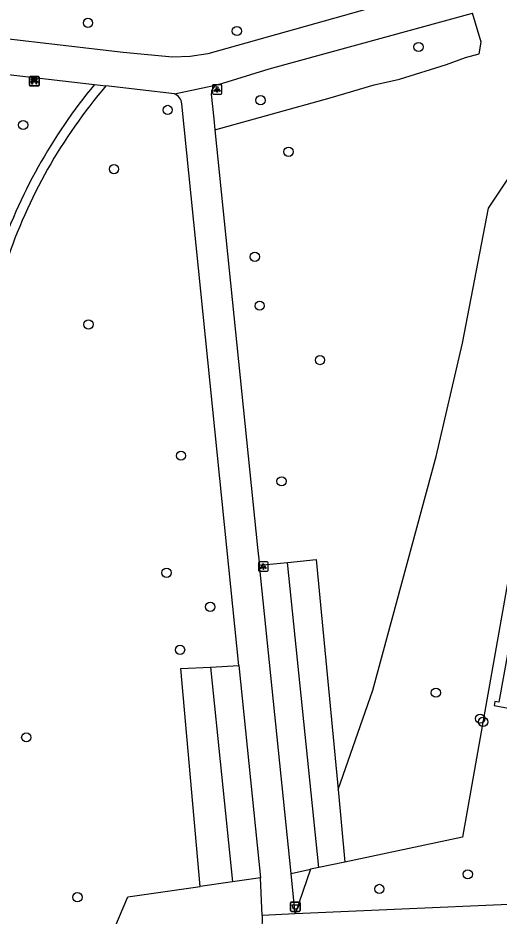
# Model space of a CAD drawing. Extents: x 161402 to 161933, y 381650 to 382313.
# Drawn here: x 161668.4 to 161719.2, y 381711.1 to 381805.9 of the extents above; entities that cross this region are included whole.
import ezdxf

# ---------------------------------------------------------------- set-up
doc = ezdxf.new("R2010")
doc.units = 0
for name, color, linetype in [('IMGEO_Afvalbak', 7, 'Continuous'), ('IMGEO_Bank', 7, 'Continuous'), ('IMGEO_Boom', 7, 'Continuous'), ('IMGEO_Groenvoorziening', 7, 'Continuous'), ('IMGEO_Lichtpunt', 7, 'Continuous'), ('IMGEO_Pand', 7, 'Continuous'), ('IMGEO_Voetpad_gesloten', 7, 'Continuous'), ('IMGEO_Voetpad_open', 7, 'Continuous')]:
    doc.layers.add(name, color=color, linetype=linetype)

msp = doc.modelspace()

# ---------------------------------------------------------------- linework, layer by layer
at = {"layer": 'IMGEO_Afvalbak'}
for p, q in [((161697.225, 381711.678), (161697.225, 381712.478)), ((161697.225, 381712.478), (161697.225, 381711.678)), ((161697.325, 381712.578), (161698.115, 381712.578)), ((161698.115, 381712.578), (161697.325, 381712.578)), ((161698.215, 381712.478), (161698.215, 381711.678)), ((161698.215, 381711.678), (161698.215, 381712.478)), ((161698.115, 381711.578), (161697.325, 381711.578)), ((161697.325, 381711.578), (161698.115, 381711.578))]:
    msp.add_line(p, q, dxfattribs=at)
msp.add_lwpolyline([(161697.368, 381712.292), (161698.072, 381712.292), (161697.923, 381711.822), (161697.517, 381711.822), (161697.368, 381712.292)], dxfattribs=at)
for centre, start, end in [((161697.325, 381712.478), 90, 180), ((161697.325, 381712.478), 90, 180), ((161698.115, 381712.478), 0, 90), ((161698.115, 381712.478), 360, 90), ((161697.325, 381711.678), 180, 270), ((161697.325, 381711.678), 180, 270), ((161698.115, 381711.678), 270, 0), ((161698.115, 381711.678), 270, 0)]:
    msp.add_arc(centre, 0.1, start, end, dxfattribs=at)
at = {"layer": 'IMGEO_Bank'}
for p, q in [((161669.654, 381798.805), (161669.654, 381799.646)), ((161669.654, 381799.646), (161669.654, 381798.805)), ((161669.729, 381799.73), (161670.57, 381799.73)), ((161670.57, 381799.73), (161669.729, 381799.73)), ((161669.963, 381799.236), (161669.963, 381799.342)), ((161670.007, 381799.342), (161670.007, 381799.236)), ((161670.295, 381799.348), (161670.013, 381799.348)), ((161670.013, 381799.23), (161670.295, 381799.23)), ((161670.301, 381799.236), (161670.301, 381799.342)), ((161670.345, 381799.342), (161670.345, 381799.236)), ((161670.654, 381799.655), (161670.654, 381798.814)), ((161670.654, 381798.814), (161670.654, 381799.655)), ((161670.579, 381798.73), (161669.738, 381798.73)), ((161669.738, 381798.73), (161670.579, 381798.73)), ((161670.351, 381799.128), (161669.958, 381799.128))]:
    msp.add_line(p, q, dxfattribs=at)
for points in [[(161669.901, 381799.128), (161669.759, 381799.128), (161669.871, 381799.23), (161669.957, 381799.23)], [(161669.957, 381799.348), (161669.871, 381799.348), (161669.871, 381799.509), (161670.434, 381799.509), (161670.434, 381799.348), (161670.351, 381799.348)], [(161670.351, 381799.23), (161670.434, 381799.23), (161670.546, 381799.128), (161670.407, 381799.128)], [(161669.951, 381799.121), (161669.951, 381798.914), (161669.908, 381798.914), (161669.908, 381799.121)], [(161670.401, 381799.121), (161670.401, 381798.914), (161670.357, 381798.914), (161670.357, 381799.121)]]:
    msp.add_lwpolyline(points, dxfattribs=at)
for centre, radius, start, end in [((161669.732, 381799.652), 0.0779, 92.4484, 184.28452), ((161669.732, 381799.652), 0.0779, 92.4484, 184.28452), ((161669.956, 381799.341), 0.00671, 2.89567, 87.10433), ((161669.956, 381799.237), 0.00671, 272.89567, 357.10433), ((161670.013, 381799.341), 0.00671, 92.89567, 177.10433), ((161670.013, 381799.237), 0.00671, 182.89567, 267.10433), ((161670.295, 381799.341), 0.00671, 2.89567, 87.10433), ((161670.295, 381799.237), 0.00671, 272.89567, 357.10433), ((161670.352, 381799.341), 0.00671, 92.89567, 177.10433), ((161670.352, 381799.237), 0.00671, 182.89567, 267.10433), ((161670.576, 381799.652), 0.0779, 2.4484, 94.28452), ((161670.576, 381799.652), 0.0779, 2.4484, 94.28452), ((161669.732, 381798.808), 0.0779, 182.4484, 274.28452), ((161669.732, 381798.808), 0.0779, 182.4484, 274.28452), ((161669.901, 381799.121), 0.00671, 2.89567, 87.10433), ((161669.958, 381799.121), 0.00671, 92.89567, 177.10433), ((161670.35, 381799.121), 0.00671, 2.89567, 87.10433), ((161670.407, 381799.121), 0.00671, 92.89567, 177.10433), ((161670.576, 381798.808), 0.0779, 272.4484, 4.28452), ((161670.576, 381798.808), 0.0779, 272.4484, 4.28452)]:
    msp.add_arc(centre, radius, start, end, dxfattribs=at)
at = {"layer": 'IMGEO_Boom'}
for centre in [(161675.819, 381805.39), (161691.546, 381804.529), (161710.732, 381802.845), (161694.046, 381797.223), (161684.237, 381796.198), (161668.976, 381794.611), (161697, 381791.784), (161678.568, 381789.951), (161693.442, 381780.701), (161693.955, 381775.535), (161675.873, 381773.553), (161700.321, 381769.792), (161685.643, 381759.696), (161696.264, 381756.991), (161684.123, 381747.335), (161688.732, 381743.739), (161685.545, 381739.203), (161712.562, 381734.675), (161717.23, 381731.936), (161717.547, 381731.601), (161669.305, 381729.962), (161715.928, 381715.5), (161706.59, 381713.956), (161674.706, 381713.08)]:
    msp.add_circle(centre, 0.489, dxfattribs=at)
at = {"layer": 'IMGEO_Groenvoorziening'}
for points in [[(161689.226, 381794.112), (161701.38, 381797.482), (161706.051, 381798.845), (161708.71, 381799.448), (161713.693, 381800.99), (161715.704, 381801.75), (161717.134, 381802.13), (161717.335, 381803.337), (161716.413, 381806.426)], [(161702.23, 381724.444), (161705.894, 381734.943), (161712.581, 381759.611), (161715.357, 381771.588), (161718.107, 381785.811), (161721.564, 381791.006), (161723.418, 381795.819), (161725.367, 381800.387)], [(161725.367, 381800.387), (161728.333, 381792.761), (161720.782, 381750), (161715.379, 381719.409), (161702.956, 381716.799)], [(161693.921, 381748.136), (161696.906, 381748.435)], [(161696.906, 381748.435), (161699.921, 381748.738), (161702.23, 381724.444)], [(161700.216, 381716.223), (161696.906, 381748.435)], [(161688.746, 381737.387), (161691.747, 381737.535)], [(161687.661, 381714.218), (161685.628, 381737.233), (161688.746, 381737.387)], [(161688.746, 381737.387), (161691.074, 381714.712)], [(161702.23, 381724.444), (161702.956, 381716.799)], [(161702.956, 381716.799), (161700.216, 381716.223)], [(161697.264, 381715.603), (161699.316, 381716.034)], [(161699.316, 381716.034), (161697.703, 381711.335)], [(161700.216, 381716.223), (161699.316, 381716.034)], [(161694.046, 381715.142), (161691.074, 381714.712)], [(161673.928, 381698.758), (161680.023, 381713.112), (161687.661, 381714.218)], [(161691.074, 381714.712), (161687.661, 381714.218)]]:
    msp.add_lwpolyline(points, dxfattribs=at)
at = {"layer": 'IMGEO_Lichtpunt'}
for p, q in [((161688.969, 381798.766), (161688.969, 381797.959)), ((161688.969, 381798.766), (161688.969, 381797.959)), ((161689.871, 381798.861), (161689.063, 381798.861)), ((161689.871, 381798.861), (161689.063, 381798.861)), ((161689.965, 381797.959), (161689.965, 381798.766)), ((161689.965, 381797.959), (161689.965, 381798.766)), ((161689.063, 381797.865), (161689.871, 381797.865)), ((161689.063, 381797.865), (161689.871, 381797.865)), ((161693.836, 381748.397), (161693.836, 381747.59)), ((161693.836, 381748.397), (161693.836, 381747.59)), ((161694.738, 381748.492), (161693.93, 381748.492)), ((161694.738, 381748.492), (161693.93, 381748.492)), ((161694.832, 381747.59), (161694.832, 381748.397)), ((161694.832, 381747.59), (161694.832, 381748.397)), ((161693.93, 381747.496), (161694.738, 381747.496)), ((161693.93, 381747.496), (161694.738, 381747.496))]:
    msp.add_line(p, q, dxfattribs=at)
for points in [[(161689.343, 381798.43), (161689.382, 381798.402), (161689.194, 381798.14), (161689.156, 381798.167), (161689.343, 381798.43)], [(161689.445, 381798.382), (161689.492, 381798.382), (161689.492, 381798.06), (161689.445, 381798.06), (161689.445, 381798.382)], [(161689.555, 381798.402), (161689.593, 381798.429), (161689.78, 381798.167), (161689.741, 381798.139), (161689.555, 381798.402)], [(161694.21, 381748.061), (161694.249, 381748.033), (161694.061, 381747.771), (161694.023, 381747.798), (161694.21, 381748.061)], [(161694.312, 381748.013), (161694.359, 381748.013), (161694.359, 381747.691), (161694.312, 381747.691), (161694.312, 381748.013)], [(161694.422, 381748.033), (161694.46, 381748.06), (161694.647, 381747.798), (161694.608, 381747.77), (161694.422, 381748.033)]]:
    msp.add_lwpolyline(points, dxfattribs=at)
for centre in [(161689.468, 381798.564), (161694.335, 381748.195)]:
    msp.add_circle(centre, 0.0994, dxfattribs=at)
for centre, start, end in [((161689.063, 381798.766), 90, 180), ((161689.063, 381798.766), 90, 180), ((161689.871, 381798.766), 0, 90), ((161689.871, 381798.766), 0, 90), ((161689.063, 381797.959), 180, 270), ((161689.063, 381797.959), 180, 270), ((161689.871, 381797.959), 270, 0), ((161689.871, 381797.959), 270, 360), ((161693.93, 381748.397), 90, 180), ((161693.93, 381748.397), 90, 180), ((161694.738, 381748.397), 0, 90), ((161694.738, 381748.397), 0, 90), ((161693.93, 381747.59), 180, 270), ((161693.93, 381747.59), 180, 270), ((161694.738, 381747.59), 270, 0), ((161694.738, 381747.59), 270, 360)]:
    msp.add_arc(centre, 0.0946, start, end, dxfattribs=at)
at = {"layer": 'IMGEO_Pand'}
msp.add_lwpolyline([(161722.297, 381753.177), (161722.28, 381753.082), (161722.68, 381753.011), (161722.143, 381750), (161720.996, 381743.567), (161720.586, 381743.641), (161720.524, 381743.295), (161720.94, 381743.22), (161719.217, 381733.661), (161718.794, 381733.737), (161718.717, 381733.311), (161722.279, 381732.669)], dxfattribs=at)
at = {"layer": 'IMGEO_Voetpad_gesloten'}
for points in [[(161723.946, 381811.938), (161714.178, 381809.365), (161688.476, 381802.105), (161686.619, 381801.839), (161684.744, 381801.774), (161679.529, 381802.264), (161660.159, 381804.525), (161632.491, 381807.344)], [(161689.601, 381798.897), (161694.963, 381800.536), (161716.413, 381806.426)], [(161623.084, 381803.274), (161623.636, 381805.021), (161676.505, 381798.883)], [(161676.505, 381798.883), (161677.707, 381798.743)], [(161684.945, 381797.903), (161677.707, 381798.743)], [(161684.945, 381797.903), (161689.601, 381798.897)], [(161688.844, 381797.854), (161689.111, 381795.243), (161689.226, 381794.112)], [(161691.747, 381737.535), (161690.482, 381750), (161685.726, 381796.847)], [(161689.226, 381794.112), (161693.731, 381750), (161693.921, 381748.136)], [(161697.264, 381715.603), (161693.921, 381748.136)], [(161691.747, 381737.535), (161694.046, 381715.142)], [(161694.229, 381711.163), (161694.046, 381715.142)], [(161697.703, 381711.335), (161697.264, 381715.603)], [(161697.703, 381711.335), (161694.229, 381711.163)]]:
    msp.add_lwpolyline(points, dxfattribs=at)
for centre, radius, start, end in [((161689.841, 381797.927), 0.999, 103.87264, 184.18375), ((161684.541, 381796.788), 1.186, 2.86516, 70.10686)]:
    msp.add_arc(centre, radius, start, end, dxfattribs=at)
at = {"layer": 'IMGEO_Voetpad_open'}
for points in [[(161733.72, 381713.227), (161731.537, 381712.814), (161697.703, 381711.335)], [(161694.229, 381711.163), (161694.134, 381707.782), (161692.53, 381696.198)]]:
    msp.add_lwpolyline(points, dxfattribs=at)
for centre, radius, start, end in [((161721.303, 381761.907), 58.087, 140.46373, 161.29191), ((161720.525, 381762.307), 56.223, 139.60392, 161.53494)]:
    msp.add_arc(centre, radius, start, end, dxfattribs=at)

doc.saveas('drawing.dxf')
